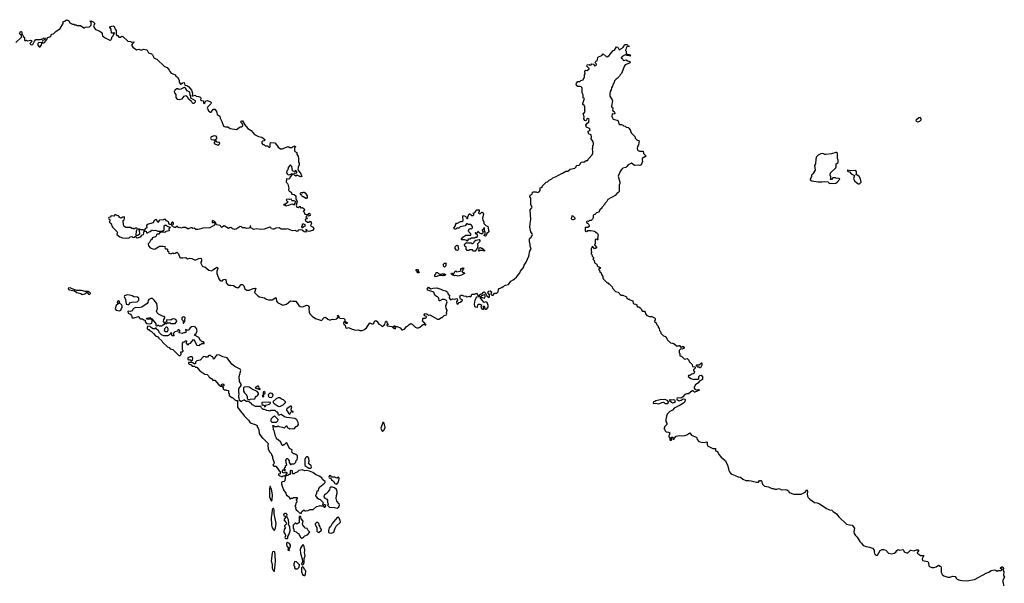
# Model space of a CAD drawing. Extents: x 2029826 to 2248070, y 228728 to 402406.
# Tile 344 of 368: x 2177832 to 2194458, y 299374 to 308887. Entities that reach past the tile are written whole.
import ezdxf

# ---------------------------------------------------------------- set-up
doc = ezdxf.new("R2010")
doc.units = 0

msp = doc.modelspace()

# ---------------------------------------------------------------- linework, layer by layer
at = {"layer": '0CON10XD'}
for points in [[(2177765, 308500), (2177860, 308595), (2177860, 308625), (2177848, 308638), (2177834, 308644), (2177830, 308655), (2177845, 308690), (2177858, 308688), (2177870, 308675), (2177870, 308645), (2177887, 308627), (2177892, 308602), (2177910, 308585), (2177912, 308542), (2177925, 308532), (2177945, 308540), (2177965, 308530), (2178015, 308540), (2178040, 308525), (2178000, 308485), (2178025, 308460), (2178053, 308467), (2178083, 308527), (2178105, 308550), (2178185, 308550), (2178195, 308560), (2178205, 308560), (2178245, 308582), (2178262, 308575), (2178258, 308555), (2178223, 308537), (2178210, 308515), (2178218, 308498), (2178245, 308498), (2178256, 308505), (2178288, 308552), (2178303, 308587), (2178355, 308602), (2178364, 308626), (2178375, 308642), (2178405, 308651), (2178440, 308690), (2178515, 308739), (2178566, 308825), (2178568, 308855), (2178595, 308863), (2178623, 308887), (2178653, 308873), (2178680, 308835), (2178723, 308813), (2178745, 308810), (2178755, 308800), (2178785, 308800), (2178795, 308790), (2178857, 308787), (2178915, 308750), (2178925, 308750), (2178935, 308760), (2179012, 308768), (2179038, 308792), (2179037, 308837), (2179022, 308855), (2179025, 308870), (2179035, 308870), (2179075, 308852), (2179098, 308825), (2179078, 308785), (2179092, 308742), (2179113, 308723), (2179171, 308701), (2179208, 308675), (2179222, 308655), (2179222, 308635), (2179232, 308615), (2179275, 308582), (2179353, 308543), (2179365, 308540), (2179378, 308552), (2179380, 308565), (2179390, 308575), (2179390, 308595), (2179408, 308612), (2179430, 308665), (2179425, 308670), (2179415, 308660), (2179382, 308662), (2179378, 308725), (2179352, 308755), (2179352, 308765), (2179406, 308786), (2179425, 308770), (2179442, 308725), (2179460, 308705), (2179460, 308635), (2179472, 308622), (2179488, 308618), (2179505, 308590), (2179535, 308592), (2179555, 308608), (2179575, 308602), (2179655, 308527), (2179705, 308520), (2179725, 308510), (2179758, 308515), (2179762, 308505), (2179728, 308472), (2179722, 308455), (2179740, 308425), (2179805, 308378), (2179845, 308388), (2179885, 308371), (2179925, 308387), (2179975, 308380), (2179984, 308374), (2180005, 308327), (2180055, 308312), (2180075, 308292), (2180105, 308238), (2180145, 308222), (2180277, 308097), (2180320, 308080), (2180356, 308036), (2180365, 308010), (2180392, 307982), (2180460, 307955), (2180465, 307940), (2180498, 307915), (2180522, 307865), (2180523, 307833), (2180545, 307800), (2180555, 307800), (2180578, 307822), (2180607, 307827), (2180622, 307782), (2180655, 307777), (2180685, 307752), (2180732, 307695), (2180750, 307645), (2180744, 307604), (2180755, 307601), (2180792, 307612), (2180814, 307594), (2180852, 307592), (2180885, 307578), (2180890, 307555), (2180883, 307533), (2180901, 307521), (2180938, 307518), (2180933, 307483), (2180943, 307473), (2180958, 307485), (2180975, 307520), (2181005, 307522), (2181053, 307503), (2181062, 307492), (2181060, 307465), (2181011, 307419), (2180998, 307395), (2181023, 307345), (2181055, 307327), (2181065, 307328), (2181083, 307347), (2181102, 307378), (2181128, 307378), (2181157, 307337), (2181168, 307285), (2181211, 307261), (2181218, 307225), (2181247, 307167), (2181275, 307090), (2181305, 307080), (2181345, 307080), (2181385, 307048), (2181495, 307032), (2181535, 307070), (2181545, 307070), (2181555, 307080), (2181585, 307080), (2181600, 307095), (2181600, 307105), (2181588, 307135), (2181568, 307155), (2181568, 307165), (2181570, 307175), (2181585, 307182), (2181595, 307180), (2181632, 307115), (2181685, 307048), (2181740, 307015), (2181795, 306948), (2181863, 306913), (2181922, 306902), (2181970, 306865), (2181970, 306855), (2181958, 306842), (2181933, 306837), (2181922, 306828), (2181920, 306805), (2181935, 306780), (2181955, 306780), (2181978, 306758), (2182015, 306760), (2182040, 306735), (2182055, 306738), (2182062, 306745), (2182061, 306799), (2182065, 306810), (2182075, 306812), (2182137, 306807), (2182175, 306770), (2182197, 306737), (2182238, 306708), (2182265, 306708), (2182365, 306748), (2182395, 306732), (2182435, 306730), (2182450, 306745), (2182485, 306760), (2182487, 306743), (2182470, 306725), (2182470, 306675), (2182490, 306655), (2182510, 306645), (2182513, 306613), (2182532, 306585), (2182542, 306545), (2182538, 306485), (2182550, 306465), (2182550, 306435), (2182533, 306397), (2182530, 306355), (2182540, 306345), (2182540, 306335), (2182576, 306296), (2182595, 306240), (2182575, 306234), (2182515, 306262), (2182495, 306248), (2182478, 306255), (2182460, 306275), (2182460, 306285), (2182478, 306302), (2182495, 306298), (2182510, 306305), (2182512, 306322), (2182495, 306340), (2182484, 306336), (2182475, 306320), (2182440, 306335), (2182425, 306408), (2182405, 306432), (2182398, 306432), (2182364, 306395), (2182357, 306355), (2182341, 306335), (2182338, 306305), (2182351, 306281), (2182365, 306270), (2182398, 306272), (2182435, 306290), (2182440, 306285), (2182394, 306226), (2182388, 306202), (2182375, 306197), (2182345, 306203), (2182337, 306195), (2182330, 306145), (2182353, 306125), (2182360, 306110), (2182374, 306045), (2182371, 306015), (2182381, 305991), (2182414, 305975), (2182426, 305945), (2182467, 305937), (2182496, 305916), (2182493, 305867), (2182518, 305818), (2182499, 305755), (2182514, 305724), (2182535, 305716), (2182555, 305736), (2182568, 305738), (2182572, 305712), (2182585, 305710), (2182605, 305719), (2182633, 305695), (2182643, 305675), (2182635, 305662), (2182620, 305655), (2182636, 305636), (2182646, 305606), (2182695, 305598), (2182705, 305600), (2182712, 305615), (2182725, 305622), (2182732, 305615), (2182737, 305583), (2182705, 305572), (2182675, 305578), (2182664, 305555), (2182672, 305542), (2182690, 305535), (2182680, 305525), (2182655, 305520), (2182654, 305505), (2182690, 305470), (2182715, 305470), (2182735, 305488), (2182750, 305480), (2182758, 305445), (2182741, 305415), (2182751, 305401), (2182786, 305385), (2182796, 305356), (2182775, 305329), (2182714, 305314), (2182693, 305315), (2182678, 305338), (2182664, 305346), (2182667, 305315), (2182655, 305302), (2182635, 305306), (2182602, 305332), (2182565, 305341), (2182535, 305336), (2182526, 305315), (2182515, 305311), (2182485, 305329), (2182436, 305326), (2182355, 305356), (2182331, 305349), (2182295, 305354), (2182245, 305350), (2182215, 305372), (2182155, 305369), (2182125, 305350), (2182105, 305350), (2182086, 305356), (2182071, 305381), (2182055, 305384), (2181958, 305352), (2181895, 305348), (2181835, 305358), (2181785, 305344), (2181732, 305375), (2181728, 305385), (2181732, 305402), (2181726, 305406), (2181718, 305375), (2181701, 305369), (2181665, 305362), (2181635, 305376), (2181617, 305373), (2181594, 305374), (2181575, 305393), (2181555, 305398), (2181485, 305353), (2181465, 305347), (2181425, 305356), (2181395, 305378), (2181375, 305376), (2181355, 305360), (2181285, 305406), (2181242, 305382), (2181234, 305384), (2181225, 305408), (2181215, 305416), (2181153, 305423), (2181135, 305478), (2181095, 305497), (2181082, 305488), (2181081, 305471), (2181091, 305461), (2181115, 305468), (2181122, 305462), (2181128, 305445), (2181122, 305418), (2181045, 305372), (2180922, 305368), (2180890, 305355), (2180845, 305347), (2180805, 305348), (2180775, 305367), (2180755, 305363), (2180742, 305372), (2180725, 305374), (2180692, 305365), (2180675, 305352), (2180635, 305378), (2180585, 305378), (2180565, 305368), (2180535, 305378), (2180525, 305373), (2180504, 305384), (2180495, 305398), (2180485, 305398), (2180465, 305382), (2180445, 305382), (2180404, 305404), (2180398, 305425), (2180425, 305432), (2180429, 305441), (2180427, 305455), (2180417, 305467), (2180405, 305468), (2180395, 305460), (2180389, 305431), (2180365, 305430), (2180355, 305438), (2180344, 305475), (2180312, 305492), (2180295, 305512), (2180275, 305518), (2180255, 305508)], [(2178175, 308430), (2178202, 308465), (2178207, 308487), (2178199, 308499), (2178156, 308504), (2178139, 308485), (2178136, 308456), (2178161, 308431), (2178175, 308430)], [(2186891, 306239), (2186930, 306265), (2187000, 306295), (2187055, 306328), (2187085, 306330), (2187128, 306362), (2187207, 306383), (2187230, 306405), (2187230, 306415), (2187240, 306425), (2187277, 306433), (2187288, 306442), (2187315, 306480), (2187335, 306488), (2187355, 306482), (2187395, 306510), (2187417, 306513), (2187428, 306522), (2187430, 306535), (2187500, 306605), (2187508, 306625), (2187512, 306665), (2187502, 306705), (2187510, 306725), (2187508, 306762), (2187520, 306775), (2187518, 306805), (2187508, 306835), (2187484, 306874), (2187488, 306905), (2187482, 306945), (2187445, 306956), (2187436, 306966), (2187433, 307007), (2187458, 307015), (2187462, 307035), (2187455, 307048), (2187405, 307072), (2187393, 307105), (2187415, 307140), (2187442, 307155), (2187442, 307185), (2187450, 307195), (2187443, 307213), (2187415, 307222), (2187396, 307184), (2187385, 307181), (2187375, 307188), (2187360, 307215), (2187362, 307245), (2187347, 307303), (2187371, 307319), (2187380, 307335), (2187372, 307355), (2187374, 307415), (2187364, 307444), (2187343, 307455), (2187340, 307475), (2187370, 307555), (2187348, 307568), (2187348, 307618), (2187335, 307642), (2187328, 307655), (2187332, 307725), (2187325, 307740), (2187313, 307753), (2187295, 307761), (2187255, 307760), (2187248, 307765), (2187228, 307795), (2187232, 307815), (2187255, 307842), (2187288, 307842), (2187305, 307860), (2187346, 307874), (2187369, 307921), (2187368, 307955), (2187378, 307975), (2187373, 308015), (2187379, 308031), (2187385, 308038), (2187415, 308032), (2187448, 308055), (2187450, 308065), (2187408, 308105), (2187412, 308125), (2187445, 308132), (2187465, 308120), (2187480, 308125), (2187495, 308140), (2187528, 308138), (2187535, 308110), (2187560, 308115), (2187570, 308125), (2187570, 308135), (2187552, 308152), (2187550, 308165), (2187562, 308188), (2187580, 308195), (2187580, 308205), (2187590, 308215), (2187595, 308250), (2187605, 308262), (2187659, 308281), (2187685, 308310), (2187732, 308265), (2187749, 308261), (2187764, 308266), (2187788, 308282), (2187854, 308366), (2187876, 308374), (2187911, 308429), (2187932, 308425), (2187955, 308380), (2188006, 308404), (2188015, 308420), (2188030, 308425), (2188030, 308435), (2188055, 308468), (2188085, 308468), (2188095, 308460), (2188102, 308442), (2188130, 308435), (2188095, 308432), (2188085, 308428), (2188070, 308405), (2188067, 308383), (2188060, 308375), (2188060, 308365), (2188070, 308355), (2188070, 308315), (2188098, 308298), (2188127, 308297), (2188148, 308275), (2188135, 308270), (2188112, 308282), (2188085, 308282), (2188055, 308292), (2188004, 308266), (2187990, 308245), (2187990, 308235), (2188010, 308225), (2188022, 308205), (2188035, 308198), (2188075, 308208), (2188093, 308193), (2188115, 308187), (2188140, 308175), (2188140, 308165), (2188130, 308155), (2188057, 308123), (2188043, 308107), (2187995, 307981), (2187972, 307958), (2187961, 307935), (2187922, 307895), (2187902, 307885), (2187878, 307855), (2187872, 307825), (2187845, 307790), (2187842, 307765), (2187822, 307735), (2187819, 307705), (2187801, 307675), (2187796, 307635), (2187799, 307595), (2187838, 307535), (2187844, 307515), (2187827, 307425), (2187831, 307411), (2187848, 307398), (2187840, 307355), (2187868, 307335), (2187882, 307305), (2187875, 307290), (2187835, 307300), (2187830, 307255), (2187855, 307207), (2187922, 307192), (2187935, 307180), (2187950, 307130), (2187959, 307119), (2187995, 307118), (2188015, 307108), (2188025, 307093), (2188055, 307088), (2188070, 307075), (2188105, 307067), (2188118, 307058), (2188140, 307030), (2188156, 306975), (2188218, 306915), (2188222, 306885), (2188255, 306858), (2188290, 306845), (2188283, 306775), (2188264, 306745), (2188256, 306715), (2188266, 306685), (2188295, 306668), (2188359, 306669), (2188366, 306626), (2188410, 306585), (2188395, 306570), (2188385, 306570), (2188340, 306545), (2188340, 306515), (2188350, 306495), (2188323, 306437), (2188305, 306428), (2188275, 306432), (2188215, 306428), (2188165, 306468), (2188105, 306437), (2188085, 306409), (2188065, 306394), (2188015, 306379), (2188000, 306365), (2187976, 306334), (2187938, 306245), (2187968, 306145), (2187967, 306123), (2187952, 306095), (2187952, 305985), (2187948, 305975), (2187914, 305956), (2187888, 305922), (2187765, 305850), (2187745, 305820), (2187710, 305785), (2187710, 305775), (2187660, 305715), (2187660, 305705), (2187625, 305680), (2187613, 305637), (2187572, 305628), (2187545, 305600), (2187515, 305588), (2187515, 305540), (2187505, 305520), (2187480, 305495), (2187455, 305498), (2187435, 305482), (2187413, 305487), (2187402, 305475), (2187400, 305465), (2187420, 305455), (2187438, 305435), (2187448, 305415), (2187448, 305395), (2187425, 305378), (2187382, 305378), (2187380, 305315), (2187405, 305310), (2187425, 305330), (2187475, 305330), (2187537, 305317), (2187555, 305308), (2187586, 305276), (2187598, 305255), (2187590, 305195), (2187600, 305185), (2187595, 305170), (2187585, 305170), (2187575, 305180), (2187550, 305175), (2187550, 305105), (2187540, 305095), (2187540, 305085), (2187577, 305043), (2187557, 305023), (2187535, 305020), (2187508, 305058), (2187492, 305048), (2187490, 305035), (2187480, 305025), (2187480, 304985), (2187490, 304965), (2187480, 304955), (2187480, 304935), (2187490, 304925), (2187500, 304895), (2187520, 304875), (2187520, 304855), (2187510, 304845), (2187530, 304825), (2187530, 304815), (2187540, 304805), (2187540, 304785), (2187578, 304758), (2187580, 304735), (2187592, 304722), (2187640, 304705), (2187625, 304690), (2187612, 304688), (2187610, 304665), (2187630, 304645), (2187630, 304625), (2187650, 304615), (2187658, 304588), (2187680, 304555), (2187680, 304525), (2187690, 304515), (2187690, 304505), (2187745, 304450), (2187755, 304450), (2187775, 304430), (2187785, 304430), (2187798, 304418), (2187838, 304378), (2187840, 304355), (2187895, 304300), (2187937, 304287), (2187985, 304240), (2188017, 304237), (2188067, 304217), (2188077, 304207), (2188085, 304180), (2188095, 304180), (2188105, 304170), (2188125, 304170), (2188135, 304160), (2188185, 304140), (2188192, 304102), (2188203, 304093), (2188238, 304088), (2188250, 304075), (2188250, 304055), (2188265, 304040), (2188285, 304040), (2188310, 304025), (2188327, 304007), (2188345, 303970), (2188380, 303965), (2188395, 303950), (2188400, 303925), (2188422, 303892), (2188468, 303878), (2188507, 303877), (2188550, 303855), (2188560, 303845), (2188560, 303815), (2188550, 303805), (2188550, 303795), (2188578, 303768), (2188585, 303740), (2188598, 303738), (2188600, 303725), (2188610, 303715), (2188610, 303695), (2188630, 303675), (2188633, 303643), (2188650, 303625), (2188660, 303595), (2188705, 303550), (2188735, 303540), (2188748, 303528), (2188750, 303515), (2188767, 303497), (2188775, 303470), (2188788, 303468), (2188822, 303432), (2188855, 303430), (2188865, 303420), (2188875, 303420), (2188925, 303380), (2188955, 303380), (2188965, 303390), (2188975, 303390), (2188982, 303372), (2188995, 303360), (2189005, 303360), (2189015, 303370), (2189045, 303370), (2189050, 303355), (2189040, 303335), (2189025, 303328), (2188995, 303330), (2188970, 303305), (2188970, 303265), (2188980, 303255), (2188980, 303215), (2189008, 303208), (2189055, 303160), (2189105, 303170), (2189132, 303138), (2189135, 303110), (2189150, 303105), (2189188, 303068), (2189192, 303032), (2189238, 303028), (2189240, 303005), (2189210, 302975), (2189210, 302965), (2189226, 302946), (2189220, 302920), (2189205, 302910), (2189180, 302905), (2189145, 302880), (2189125, 302880), (2189120, 302865), (2189165, 302830), (2189215, 302812), (2189225, 302820), (2189295, 302820), (2189300, 302825), (2189298, 302865), (2189315, 302883), (2189337, 302887), (2189362, 302872), (2189360, 302815), (2189345, 302800), (2189315, 302790), (2189285, 302750), (2189244, 302726), (2189220, 302685), (2189220, 302665), (2189232, 302652), (2189255, 302642), (2189295, 302648), (2189310, 302635), (2189272, 302615), (2189233, 302603), (2189225, 302602), (2189202, 302622), (2189185, 302620), (2189125, 302574), (2189095, 302573), (2189065, 302562), (2189025, 302517), (2189006, 302504), (2188985, 302499), (2188935, 302503), (2188927, 302485), (2188932, 302472), (2188965, 302456), (2189002, 302465), (2189034, 302486), (2189064, 302484), (2189070, 302475), (2189064, 302436), (2189042, 302415), (2188985, 302380), (2188885, 302330), (2188856, 302294), (2188810, 302275), (2188765, 302230), (2188752, 302195), (2188750, 302155), (2188742, 302145), (2188742, 302105), (2188758, 302075), (2188760, 302055), (2188728, 302022)], [(2180757, 307477), (2180775, 307480), (2180799, 307501), (2180800, 307515), (2180724, 307564), (2180724, 307595), (2180708, 307615), (2180702, 307662), (2180660, 307685), (2180630, 307730), (2180615, 307740), (2180595, 307739), (2180550, 307715), (2180525, 307710), (2180515, 307710), (2180505, 307720), (2180485, 307720), (2180450, 307695), (2180450, 307685), (2180440, 307675), (2180443, 307653), (2180467, 307627), (2180468, 307575), (2180493, 307543), (2180525, 307542), (2180577, 307553), (2180611, 307599), (2180635, 307607), (2180652, 307595), (2180678, 307558), (2180725, 307518), (2180744, 307484), (2180757, 307477)], [(2192995, 307164), (2193033, 307177), (2193052, 307195), (2193052, 307215), (2193042, 307232), (2193035, 307236), (2193015, 307229), (2192968, 307192), (2192964, 307185), (2192971, 307175), (2192995, 307164)], [(2181105, 306858), (2181125, 306862), (2181159, 306881), (2181158, 306905), (2181149, 306919), (2181115, 306926), (2181065, 306910), (2181056, 306885), (2181065, 306866), (2181105, 306858)], [(2181175, 306771), (2181195, 306774), (2181210, 306795), (2181203, 306813), (2181168, 306818), (2181155, 306838), (2181135, 306840), (2181117, 306815), (2181117, 306797), (2181175, 306771)], [(2191505, 306122), (2191545, 306128), (2191575, 306123), (2191615, 306130), (2191638, 306142), (2191678, 306195), (2191668, 306208), (2191615, 306210), (2191605, 306218), (2191563, 306217), (2191538, 306192), (2191525, 306190), (2191520, 306195), (2191530, 306205), (2191530, 306235), (2191518, 306265), (2191520, 306305), (2191610, 306385), (2191618, 306405), (2191620, 306455), (2191645, 306472), (2191652, 306485), (2191652, 306515), (2191642, 306545), (2191640, 306635), (2191627, 306647), (2191615, 306648), (2191539, 306621), (2191445, 306610), (2191425, 306613), (2191395, 306630), (2191357, 306623), (2191312, 306598), (2191285, 306570), (2191273, 306533), (2191268, 306455), (2191252, 306425), (2191262, 306345), (2191224, 306286), (2191200, 306265), (2191202, 306235), (2191180, 306195), (2191180, 306185), (2191205, 306170), (2191312, 306152), (2191375, 306150), (2191425, 306157), (2191478, 306148), (2191505, 306122)], [(2192015, 306118), (2192038, 306145), (2192029, 306199), (2192005, 306238), (2191965, 306270), (2191952, 306272), (2191962, 306288), (2191960, 306325), (2191935, 306340), (2191865, 306338), (2191815, 306350), (2191810, 306345), (2191812, 306332), (2191823, 306323), (2191845, 306320), (2191870, 306285), (2191928, 306258), (2191912, 306205), (2191927, 306167), (2191965, 306132), (2191995, 306118), (2192015, 306118)], [(2180255, 305508), (2180195, 305502), (2180184, 305495), (2180165, 305462), (2180148, 305505), (2180135, 305512), (2180125, 305511), (2180104, 305495), (2180085, 305458), (2179982, 305428), (2179972, 305415), (2179978, 305372), (2179962, 305368), (2179925, 305330), (2179915, 305340), (2179875, 305340), (2179842, 305358), (2179840, 305345), (2179850, 305335), (2179852, 305268), (2179827, 305243), (2179805, 305240), (2179800, 305245), (2179802, 305325), (2179820, 305355), (2179808, 305368), (2179783, 305367), (2179765, 305350), (2179755, 305360), (2179725, 305362), (2179705, 305380), (2179625, 305380), (2179592, 305402), (2179578, 305475), (2179580, 305495), (2179595, 305510), (2179603, 305535), (2179599, 305559), (2179575, 305556), (2179545, 305538), (2179525, 305547), (2179498, 305578), (2179475, 305580), (2179456, 305596), (2179439, 305591), (2179419, 305571), (2179375, 305578), (2179360, 305555), (2179335, 305548), (2179330, 305535), (2179334, 305524), (2179352, 305512), (2179348, 305465), (2179373, 305453), (2179397, 305387), (2179478, 305305), (2179482, 305295), (2179471, 305275), (2179471, 305261), (2179525, 305223), (2179570, 305205), (2179615, 305200), (2179650, 305205), (2179675, 305202), (2179695, 305220), (2179725, 305230), (2179744, 305214), (2179755, 305212), (2179770, 305215), (2179775, 305230), (2179795, 305230), (2179800, 305215), (2179815, 305208), (2179875, 305222), (2179895, 305250), (2179920, 305260), (2179935, 305320), (2179965, 305320), (2179972, 305292), (2179995, 305290), (2180005, 305300), (2180035, 305310), (2180050, 305325), (2180055, 305340), (2180085, 305328), (2180125, 305333), (2180165, 305318), (2180225, 305318), (2180247, 305323), (2180272, 305338), (2180270, 305405), (2180283, 305417), (2180305, 305418), (2180323, 305403), (2180370, 305385), (2180350, 305355), (2180356, 305324), (2180298, 305312), (2180282, 305298), (2180265, 305303), (2180215, 305300), (2180194, 305286), (2180180, 305265), (2180152, 305268), (2180143, 305257), (2180138, 305232), (2180125, 305220), (2180070, 305205), (2180070, 305185), (2180040, 305160), (2180022, 305125), (2180002, 305105), (2180005, 305070), (2180035, 305038), (2180095, 305012), (2180121, 305019), (2180174, 305056), (2180195, 305062), (2180254, 305064), (2180285, 305058), (2180290, 305055), (2180283, 305037), (2180288, 305025), (2180295, 305018), (2180315, 305020), (2180325, 305012), (2180330, 304985), (2180348, 304968), (2180342, 304955), (2180352, 304945), (2180384, 304936), (2180415, 304950), (2180435, 304943), (2180455, 304948), (2180485, 304962), (2180513, 304935), (2180538, 304875), (2180555, 304870), (2180585, 304866), (2180635, 304871), (2180665, 304851), (2180705, 304861), (2180737, 304857), (2180783, 304833), (2180805, 304834), (2180855, 304859), (2180885, 304860), (2180894, 304854), (2180899, 304835), (2180899, 304811), (2180888, 304795), (2180892, 304775), (2180915, 304735), (2180925, 304724), (2180957, 304717), (2181025, 304658), (2181075, 304646), (2181093, 304667), (2181153, 304707), (2181165, 304708), (2181172, 304702), (2181180, 304685), (2181160, 304645), (2181159, 304605), (2181195, 304512), (2181207, 304495), (2181235, 304479), (2181255, 304480), (2181275, 304502), (2181305, 304510), (2181319, 304475), (2181317, 304445), (2181345, 304411), (2181365, 304404), (2181395, 304408), (2181441, 304401), (2181482, 304375), (2181515, 304364), (2181545, 304383), (2181573, 304415), (2181595, 304416), (2181618, 304395), (2181632, 304345), (2181665, 304323), (2181705, 304321), (2181775, 304349), (2181817, 304357), (2181798, 304285), (2181822, 304252), (2181855, 304224), (2181881, 304211), (2181965, 304194), (2181995, 304171), (2182035, 304157), (2182095, 304161), (2182155, 304196), (2182162, 304185), (2182168, 304138), (2182186, 304115), (2182275, 304069), (2182336, 304084), (2182405, 304141), (2182445, 304134), (2182495, 304136), (2182545, 304062), (2182565, 304046), (2182615, 304038), (2182675, 304068), (2182695, 304064), (2182718, 304035), (2182720, 304025), (2182712, 304005), (2182721, 303951), (2182733, 303925), (2182769, 303885), (2182825, 303841), (2182925, 303811), (2182975, 303860), (2182995, 303867), (2183035, 303831), (2183055, 303822), (2183078, 303822), (2183112, 303832), (2183135, 303824), (2183185, 303840), (2183210, 303865), (2183210, 303875), (2183200, 303885), (2183205, 303900), (2183218, 303885), (2183220, 303855), (2183245, 303848), (2183306, 303846), (2183319, 303829), (2183322, 303792), (2183355, 303780), (2183360, 303765), (2183355, 303760), (2183342, 303762), (2183325, 303780), (2183305, 303780), (2183300, 303765), (2183305, 303742), (2183330, 303730), (2183334, 303695), (2183341, 303685), (2183355, 303682), (2183385, 303693), (2183445, 303663), (2183507, 303647), (2183555, 303650), (2183575, 303643), (2183615, 303643), (2183645, 303651), (2183687, 303685), (2183745, 303770), (2183775, 303752), (2183795, 303752), (2183812, 303765), (2183825, 303800), (2183845, 303812), (2183868, 303795), (2183897, 303747), (2183925, 303738), (2183955, 303710), (2184000, 303745), (2184008, 303785), (2184015, 303798), (2184025, 303798), (2184038, 303765), (2184060, 303745), (2184035, 303740), (2184030, 303735), (2184035, 303720), (2184115, 303710), (2184143, 303683), (2184175, 303670), (2184180, 303675), (2184178, 303688), (2184165, 303700), (2184142, 303702), (2184142, 303708), (2184152, 303718), (2184165, 303718), (2184175, 303710), (2184207, 303707), (2184255, 303688), (2184285, 303650), (2184295, 303650), (2184335, 303672), (2184364, 303706), (2184378, 303712), (2184408, 303742), (2184435, 303758), (2184459, 303749), (2184485, 303720), (2184500, 303715), (2184502, 303702), (2184512, 303698), (2184535, 303688), (2184565, 303688), (2184590, 303695), (2184625, 303730), (2184635, 303730), (2184645, 303740), (2184675, 303740), (2184688, 303732), (2184690, 303745), (2184655, 303780), (2184642, 303782), (2184640, 303795), (2184630, 303805), (2184640, 303815), (2184640, 303845), (2184645, 303850), (2184685, 303850), (2184700, 303865), (2184698, 303878), (2184675, 303890), (2184663, 303905), (2184665, 303920), (2184673, 303927), (2184705, 303922), (2184735, 303900), (2184755, 303908), (2184885, 303832), (2184907, 303833), (2184955, 303860), (2184965, 303860), (2185000, 303895), (2185040, 303905), (2185046, 303914), (2185037, 303935), (2185047, 303985), (2185032, 304015), (2185030, 304055), (2185050, 304125), (2185038, 304145), (2185005, 304162), (2184965, 304162), (2184925, 304140), (2184915, 304140), (2184910, 304185), (2184885, 304212), (2184870, 304215), (2184842, 304235), (2184825, 304288), (2184721, 304321), (2184714, 304336), (2184735, 304372), (2184773, 304347), (2184815, 304358), (2184875, 304359), (2184945, 304339), (2184975, 304322), (2185025, 304313), (2185057, 304287), (2185068, 304255), (2185087, 304237), (2185084, 304194), (2185105, 304157), (2185145, 304173), (2185175, 304170), (2185197, 304173), (2185205, 304180), (2185220, 304175), (2185222, 304155), (2185209, 304125), (2185215, 304092), (2185225, 304087), (2185235, 304090), (2185252, 304115), (2185282, 304118), (2185294, 304136), (2185308, 304145), (2185310, 304155), (2185300, 304165), (2185275, 304170), (2185272, 304192), (2185262, 304205), (2185273, 304237), (2185305, 304240), (2185328, 304228), (2185372, 304222), (2185385, 304212), (2185425, 304218), (2185445, 304210), (2185463, 304225), (2185462, 304245), (2185470, 304255), (2185513, 304257), (2185545, 304270), (2185561, 304241), (2185578, 304232), (2185625, 304260), (2185638, 304262), (2185661, 304289), (2185675, 304292), (2185692, 304285), (2185722, 304225), (2185755, 304200), (2185762, 304208), (2185764, 304245), (2185737, 304285), (2185755, 304307), (2185775, 304311), (2185795, 304302), (2185799, 304295), (2185789, 304255), (2185805, 304236), (2185825, 304240), (2185850, 304270), (2185889, 304271), (2185911, 304295), (2185919, 304335), (2185929, 304351), (2185971, 304365), (2185995, 304386), (2186035, 304408), (2186085, 304418), (2186125, 304471), (2186165, 304494), (2186220, 304540), (2186275, 304614), (2186286, 304645), (2186339, 304705), (2186348, 304742), (2186360, 304760), (2186385, 304797), (2186426, 304895), (2186444, 304986), (2186467, 305015), (2186450, 305065), (2186453, 305095), (2186439, 305145), (2186438, 305185), (2186445, 305200), (2186466, 305214), (2186489, 305255), (2186486, 305275), (2186464, 305305), (2186448, 305385), (2186449, 305445), (2186462, 305515), (2186450, 305675), (2186481, 305709), (2186485, 305725), (2186464, 305765), (2186462, 305872), (2186448, 305905), (2186452, 305925), (2186483, 305945), (2186493, 305975), (2186505, 305981), (2186555, 305982), (2186573, 305973), (2186605, 305981), (2186619, 306005), (2186622, 306048), (2186638, 306052), (2186658, 306072), (2186660, 306085), (2186720, 306145), (2186745, 306150), (2186774, 306176), (2186819, 306201), (2186835, 306218), (2186891, 306239)], [(2182675, 305870), (2182665, 305870), (2182625, 305898), (2182605, 305900), (2182595, 305920), (2182574, 305934), (2182575, 305960), (2182585, 305970), (2182595, 305970), (2182605, 305960), (2182625, 305978), (2182635, 305978), (2182652, 305965), (2182687, 305915), (2182688, 305885), (2182675, 305870)], [(2182327, 305747), (2182375, 305754), (2182425, 305779), (2182445, 305776), (2182465, 305762), (2182492, 305805), (2182490, 305820), (2182465, 305832), (2182435, 305830), (2182425, 305838), (2182415, 305860), (2182385, 305850), (2182368, 305858), (2182338, 305852), (2182332, 305845), (2182334, 305834), (2182358, 305815), (2182359, 305805), (2182315, 305768), (2182295, 305772), (2182288, 305765), (2182295, 305758), (2182315, 305760), (2182327, 305747)], [(2185395, 305150), (2185385, 305150), (2185367, 305167), (2185345, 305172), (2185292, 305172), (2185290, 305185), (2185315, 305218), (2185365, 305250), (2185448, 305252), (2185448, 305275), (2185418, 305305), (2185412, 305325), (2185422, 305358), (2185445, 305360), (2185455, 305350), (2185480, 305375), (2185478, 305398), (2185448, 305428), (2185405, 305430), (2185395, 305440), (2185375, 305440), (2185354, 305406), (2185268, 305392), (2185245, 305370), (2185215, 305370), (2185195, 305350), (2185172, 305352), (2185162, 305375), (2185190, 305405), (2185193, 305427), (2185205, 305450), (2185225, 305450), (2185275, 305480), (2185297, 305483), (2185320, 305495), (2185313, 305565), (2185325, 305580), (2185355, 305570), (2185378, 305548), (2185382, 305532), (2185395, 305530), (2185400, 305535), (2185400, 305565), (2185410, 305575), (2185410, 305595), (2185425, 305610), (2185435, 305610), (2185465, 305580), (2185485, 305580), (2185500, 305595), (2185500, 305605), (2185490, 305615), (2185492, 305628), (2185518, 305632), (2185553, 305677), (2185585, 305680), (2185590, 305675), (2185590, 305645), (2185580, 305635), (2185580, 305625), (2185595, 305610), (2185610, 305615), (2185635, 305638), (2185660, 305625), (2185663, 305597), (2185648, 305545), (2185650, 305495), (2185670, 305475), (2185670, 305445), (2185702, 305412), (2185715, 305410), (2185738, 305395), (2185752, 305308), (2185722, 305278), (2185708, 305242), (2185695, 305232), (2185675, 305240), (2185672, 305248), (2185690, 305265), (2185690, 305305), (2185680, 305325), (2185680, 305375), (2185675, 305380), (2185668, 305362), (2185640, 305335), (2185640, 305325), (2185650, 305315), (2185650, 305285), (2185638, 305272), (2185625, 305270), (2185615, 305280), (2185605, 305280), (2185575, 305310), (2185562, 305308), (2185560, 305295), (2185545, 305280), (2185535, 305290), (2185525, 305290), (2185522, 305282), (2185535, 305270), (2185548, 305268), (2185557, 305257), (2185560, 305235), (2185550, 305225), (2185548, 305212), (2185525, 305210), (2185515, 305200), (2185463, 305197), (2185435, 305180), (2185405, 305180), (2185395, 305150)], [(2182605, 305377), (2182631, 305399), (2182660, 305405), (2182652, 305425), (2182630, 305435), (2182608, 305435), (2182591, 305385), (2182595, 305378), (2182605, 305377)], [(2187165, 305512), (2187185, 305514), (2187210, 305525), (2187212, 305535), (2187175, 305570), (2187156, 305574), (2187144, 305525), (2187165, 305512)], [(2185525, 304980), (2185495, 304980), (2185475, 305000), (2185435, 305000), (2185415, 304990), (2185385, 304990), (2185370, 305015), (2185370, 305045), (2185350, 305065), (2185342, 305095), (2185348, 305105), (2185375, 305128), (2185395, 305120), (2185455, 305120), (2185465, 305110), (2185485, 305110), (2185508, 305132), (2185512, 305148), (2185532, 305168), (2185588, 305178), (2185602, 305162), (2185602, 305145), (2185560, 305105), (2185560, 305085), (2185570, 305075), (2185570, 305065), (2185560, 305055), (2185560, 305035), (2185550, 305025), (2185550, 305015), (2185532, 304998), (2185525, 304980)], [(2185225, 304992), (2185210, 304995), (2185183, 305025), (2185185, 305052), (2185215, 305080), (2185230, 305075), (2185240, 305015), (2185238, 305002), (2185225, 304992)], [(2185675, 304980), (2185665, 304990), (2185605, 304990), (2185585, 304982), (2185592, 305038), (2185615, 305040), (2185625, 305030), (2185638, 305028), (2185662, 305002), (2185678, 304998), (2185680, 304985), (2185675, 304980)], [(2185005, 304710), (2184992, 304722), (2184990, 304745), (2184980, 304755), (2185005, 304780), (2185035, 304780), (2185040, 304775), (2185030, 304765), (2185027, 304733), (2185005, 304710)], [(2184565, 304614), (2184550, 304615), (2184540, 304625), (2184550, 304635), (2184525, 304650), (2184525, 304670), (2184552, 304672), (2184560, 304665), (2184560, 304635), (2184580, 304625), (2184565, 304614)], [(2184855, 304548), (2184840, 304565), (2184842, 304578), (2184860, 304595), (2184865, 304620), (2184885, 304620), (2184902, 304602), (2184915, 304600), (2184925, 304590), (2184955, 304590), (2184965, 304600), (2185005, 304600), (2185020, 304585), (2185015, 304570), (2184985, 304570), (2184975, 304562), (2184915, 304570), (2184875, 304552), (2184855, 304548)], [(2185235, 304558), (2185195, 304567), (2185174, 304564), (2185132, 304582), (2185120, 304595), (2185122, 304608), (2185135, 304610), (2185145, 304600), (2185165, 304600), (2185180, 304635), (2185195, 304650), (2185215, 304630), (2185265, 304640), (2185280, 304655), (2185282, 304688), (2185305, 304690), (2185315, 304700), (2185328, 304698), (2185330, 304685), (2185312, 304668), (2185310, 304645), (2185300, 304635), (2185315, 304620), (2185338, 304618), (2185340, 304605), (2185294, 304576), (2185255, 304563), (2185235, 304558)], [(2178888, 304248), (2178929, 304261), (2178957, 304283), (2178971, 304281), (2178995, 304256), (2179015, 304255), (2179028, 304265), (2179024, 304275), (2178985, 304299), (2178935, 304298), (2178875, 304314), (2178795, 304319), (2178765, 304330), (2178755, 304328), (2178685, 304364), (2178648, 304355), (2178658, 304335), (2178675, 304325), (2178755, 304308), (2178795, 304283), (2178865, 304264), (2178888, 304248)], [(2179515, 303973), (2179538, 303985), (2179548, 304015), (2179562, 304028), (2179562, 304055), (2179549, 304079), (2179512, 304102), (2179510, 304115), (2179520, 304125), (2179495, 304143), (2179481, 304135), (2179480, 304115), (2179485, 304100), (2179500, 304095), (2179462, 304065), (2179443, 304005), (2179462, 303982), (2179515, 303973)], [(2179655, 304078), (2179675, 304080), (2179705, 304112), (2179725, 304120), (2179817, 304123), (2179844, 304155), (2179845, 304188), (2179822, 304202), (2179758, 304208), (2179730, 304225), (2179685, 304238), (2179645, 304242), (2179604, 304225), (2179594, 304214), (2179616, 304165), (2179630, 304085), (2179655, 304078)], [(2180225, 303720), (2180280, 303755), (2180280, 303765), (2180262, 303795), (2180263, 303827), (2180280, 303855), (2180280, 303865), (2180265, 303880), (2180245, 303882), (2180176, 303916), (2180152, 303942), (2180143, 303965), (2180156, 304015), (2180148, 304095), (2180105, 304152), (2180075, 304179), (2180045, 304181), (2180013, 304165), (2180000, 304150), (2179996, 304115), (2179983, 304095), (2179896, 304034), (2179845, 304022), (2179785, 304032), (2179748, 304005), (2179728, 303972), (2179695, 303963), (2179665, 303968), (2179658, 303962), (2179662, 303935), (2179700, 303915), (2179720, 303895), (2179733, 303853), (2179767, 303853), (2179835, 303880), (2179848, 303868), (2179850, 303855), (2179875, 303840), (2179905, 303840), (2179925, 303820), (2179948, 303818), (2179953, 303785), (2179975, 303760), (2180035, 303752), (2180064, 303766), (2180071, 303795), (2180068, 303818), (2180052, 303832), (2179970, 303835), (2179985, 303848), (2180035, 303860), (2180052, 303842), (2180065, 303838), (2180102, 303795), (2180128, 303755), (2180133, 303733), (2180145, 303720), (2180155, 303720), (2180165, 303730), (2180175, 303730), (2180185, 303720), (2180225, 303720)], [(2185655, 303997), (2185667, 304005), (2185668, 304025), (2185660, 304045), (2185665, 304052), (2185675, 304052), (2185682, 304045), (2185687, 304015), (2185702, 304002), (2185715, 304002), (2185740, 304035), (2185740, 304065), (2185725, 304115), (2185705, 304123), (2185675, 304114), (2185667, 304117), (2185612, 304185), (2185610, 304205), (2185595, 304220), (2185588, 304212), (2185545, 304204), (2185517, 304153), (2185506, 304085), (2185512, 304052), (2185529, 304039), (2185557, 304033), (2185563, 304037), (2185575, 304083), (2185600, 304085), (2185628, 304075), (2185618, 304035), (2185635, 304004), (2185655, 303997)], [(2185675, 304188), (2185685, 304192), (2185693, 304215), (2185692, 304232), (2185675, 304242), (2185655, 304240), (2185645, 304230), (2185632, 304228), (2185620, 304215), (2185625, 304200), (2185645, 304200), (2185675, 304188)], [(2180455, 303760), (2180480, 303785), (2180483, 303805), (2180468, 303828), (2180435, 303838), (2180405, 303830), (2180385, 303818), (2180315, 303820), (2180310, 303815), (2180308, 303782), (2180290, 303775), (2180295, 303760), (2180315, 303760), (2180325, 303770), (2180375, 303770), (2180385, 303760), (2180455, 303760)], [(2180595, 303760), (2180602, 303778), (2180628, 303805), (2180620, 303815), (2180627, 303855), (2180605, 303872), (2180583, 303867), (2180572, 303855), (2180572, 303825), (2180590, 303805), (2180590, 303765), (2180595, 303760)], [(2180535, 303213), (2180560, 303235), (2180560, 303255), (2180552, 303262), (2180555, 303280), (2180578, 303282), (2180590, 303295), (2180590, 303305), (2180580, 303315), (2180580, 303425), (2180595, 303450), (2180615, 303450), (2180633, 303467), (2180648, 303468), (2180640, 303425), (2180662, 303402), (2180675, 303400), (2180688, 303415), (2180713, 303427), (2180765, 303490), (2180778, 303485), (2180793, 303443), (2180823, 303393), (2180865, 303390), (2180885, 303410), (2180895, 303410), (2180905, 303420), (2180947, 303423), (2180948, 303435), (2180935, 303450), (2180915, 303450), (2180882, 303475), (2180855, 303522), (2180783, 303563), (2180790, 303575), (2180812, 303588), (2180826, 303634), (2180819, 303675), (2180803, 303695), (2180765, 303708), (2180735, 303701), (2180712, 303688), (2180675, 303642), (2180632, 303658), (2180630, 303645), (2180637, 303637), (2180640, 303615), (2180627, 303603), (2180615, 303610), (2180575, 303592), (2180522, 303602), (2180532, 303628), (2180540, 303635), (2180525, 303650), (2180505, 303650), (2180488, 303632), (2180452, 303618), (2180430, 303595), (2180430, 303565), (2180440, 303555), (2180435, 303550), (2180412, 303552), (2180400, 303565), (2180398, 303588), (2180385, 303600), (2180370, 303585), (2180368, 303572), (2180355, 303570), (2180342, 303558), (2180325, 303552), (2180265, 303552), (2180225, 303570), (2180195, 303600), (2180175, 303640), (2180140, 303665), (2180138, 303688), (2180115, 303670), (2180085, 303672), (2180060, 303685), (2180037, 303707), (2179998, 303712), (2179983, 303697), (2179985, 303670), (2179995, 303660), (2180015, 303660), (2180025, 303640), (2180056, 303626), (2180089, 303589), (2180125, 303550), (2180163, 303533), (2180180, 303510), (2180232, 303465), (2180244, 303444), (2180325, 303368), (2180353, 303353), (2180375, 303332), (2180415, 303318), (2180515, 303222), (2180535, 303213)], [(2180325, 303623), (2180341, 303645), (2180340, 303670), (2180329, 303689), (2180315, 303700), (2180305, 303700), (2180279, 303671), (2180271, 303641), (2180294, 303624), (2180325, 303623)], [(2180735, 303130), (2180745, 303132), (2180752, 303138), (2180754, 303174), (2180744, 303194), (2180711, 303199), (2180672, 303178), (2180668, 303165), (2180675, 303148), (2180705, 303153), (2180735, 303130)], [(2182265, 301172), (2182283, 301187), (2182302, 301188), (2182323, 301207), (2182335, 301208), (2182348, 301225), (2182347, 301237), (2182337, 301247), (2182315, 301250), (2182305, 301232), (2182270, 301245), (2182270, 301275), (2182282, 301288), (2182295, 301290), (2182305, 301280), (2182320, 301285), (2182300, 301305), (2182320, 301335), (2182320, 301355), (2182340, 301375), (2182330, 301405), (2182330, 301435), (2182320, 301445), (2182330, 301455), (2182332, 301468), (2182345, 301480), (2182355, 301480), (2182370, 301465), (2182370, 301455), (2182380, 301445), (2182380, 301415), (2182405, 301380), (2182415, 301380), (2182425, 301390), (2182465, 301390), (2182495, 301420), (2182500, 301445), (2182517, 301463), (2182522, 301485), (2182520, 301525), (2182497, 301547), (2182472, 301562), (2182455, 301560), (2182435, 301580), (2182428, 301605), (2182430, 301625), (2182385, 301650), (2182350, 301735), (2182335, 301750), (2182295, 301710), (2182285, 301710), (2182275, 301700), (2182262, 301702), (2182240, 301755), (2182198, 301798), (2182185, 301800), (2182170, 301815), (2182170, 301825), (2182150, 301855), (2182130, 301955), (2182120, 301965), (2182120, 301995), (2182110, 302005), (2182110, 302025), (2182100, 302035), (2182115, 302040), (2182135, 302020), (2182185, 302020), (2182195, 302030), (2182205, 302020), (2182272, 302012), (2182295, 302000), (2182305, 302000), (2182335, 302030), (2182345, 302030), (2182350, 302005), (2182375, 301990), (2182395, 301982), (2182445, 301988), (2182465, 301980), (2182501, 302019), (2182528, 302035), (2182537, 302055), (2182535, 302090), (2182513, 302133), (2182476, 302156), (2182345, 302170), (2182304, 302184), (2182245, 302222), (2182222, 302218), (2182215, 302210), (2182202, 302212), (2182198, 302248), (2182185, 302260), (2182172, 302262), (2182145, 302290), (2182075, 302290), (2182055, 302282), (2182037, 302287), (2182005, 302292), (2181965, 302310), (2181945, 302310), (2181914, 302334), (2181905, 302360), (2181815, 302360), (2181765, 302388), (2181735, 302420), (2181725, 302420), (2181708, 302438), (2181695, 302440), (2181685, 302450), (2181675, 302440), (2181655, 302440), (2181630, 302465), (2181615, 302468), (2181590, 302455), (2181578, 302442), (2181565, 302440), (2181542, 302462), (2181540, 302505), (2181533, 302513), (2181530, 302535), (2181538, 302575), (2181530, 302605), (2181530, 302655), (2181570, 302715), (2181570, 302735), (2181541, 302781), (2181538, 302865), (2181567, 302965), (2181555, 302987), (2181465, 303031), (2181415, 303073), (2181335, 303177), (2181259, 303199), (2181205, 303226), (2181175, 303230), (2181155, 303222), (2181138, 303205), (2181118, 303162), (2181105, 303160), (2181100, 303185), (2181088, 303198), (2181072, 303202), (2181055, 303220), (2181025, 303220), (2181012, 303208), (2181005, 303190), (2180975, 303190), (2180967, 303197), (2180935, 303200), (2180877, 303143), (2180823, 303127), (2180812, 303118), (2180800, 303105), (2180800, 303085), (2180792, 303078), (2180775, 303080), (2180756, 303096), (2180735, 303102), (2180680, 303100), (2180682, 303085), (2180692, 303075), (2180729, 303059), (2180745, 303041), (2180785, 303040), (2180803, 303023), (2180825, 303020), (2180875, 302962), (2180960, 302905), (2180995, 302900), (2181020, 302875), (2181030, 302855), (2181076, 302826), (2181095, 302800), (2181125, 302800), (2181195, 302722), (2181225, 302700), (2181250, 302700), (2181240, 302715), (2181242, 302728), (2181252, 302738), (2181265, 302740), (2181280, 302725), (2181280, 302705), (2181275, 302700), (2181250, 302700), (2181250, 302695), (2181270, 302675), (2181270, 302655), (2181285, 302640), (2181315, 302640), (2181323, 302633), (2181358, 302628), (2181360, 302585), (2181367, 302577), (2181370, 302545), (2181415, 302510), (2181425, 302510), (2181465, 302470), (2181485, 302460), (2181505, 302460), (2181518, 302448), (2181510, 302435), (2181510, 302345), (2181538, 302305), (2181581, 302251), (2181595, 302242), (2181620, 302200), (2181695, 302128), (2181725, 302082), (2181810, 302055), (2181840, 302035), (2181842, 302015), (2181860, 301995), (2181872, 301965), (2181878, 301905), (2181892, 301872), (2181932, 301822), (2181945, 301820), (2182030, 301735), (2182020, 301705), (2182027, 301645), (2182048, 301595), (2182076, 301566), (2182083, 301543), (2182102, 301515), (2182098, 301485), (2182126, 301415), (2182121, 301389), (2182108, 301375), (2182125, 301350), (2182155, 301352), (2182165, 301348), (2182215, 301270), (2182229, 301259), (2182232, 301228), (2182225, 301220), (2182202, 301218), (2182202, 301205), (2182215, 301192), (2182265, 301172)], [(2189325, 303010), (2189315, 303010), (2189305, 303020), (2189282, 303022), (2189262, 303042), (2189260, 303055), (2189265, 303060), (2189307, 303063), (2189345, 303098), (2189350, 303095), (2189348, 303055), (2189325, 303010)], [(2181715, 302470), (2181725, 302480), (2181800, 302485), (2181812, 302518), (2181825, 302530), (2181835, 302530), (2181855, 302550), (2181862, 302565), (2181862, 302585), (2181844, 302614), (2181755, 302651), (2181705, 302687), (2181685, 302693), (2181623, 302687), (2181612, 302675), (2181608, 302618), (2181625, 302590), (2181660, 302555), (2181660, 302545), (2181672, 302532), (2181672, 302492), (2181685, 302480), (2181715, 302470)], [(2181885, 302644), (2181890, 302645), (2181890, 302655), (2181873, 302663), (2181872, 302695), (2181865, 302702), (2181855, 302702), (2181810, 302675), (2181820, 302665), (2181885, 302644)], [(2181945, 302514), (2181953, 302525), (2181948, 302562), (2181975, 302584), (2181978, 302595), (2181955, 302613), (2181941, 302599), (2181942, 302558), (2181931, 302545), (2181931, 302525), (2181945, 302514)], [(2181965, 302350), (2181980, 302365), (2181985, 302380), (2182050, 302395), (2182068, 302412), (2182068, 302428), (2182025, 302432), (2181920, 302425), (2181922, 302392), (2181935, 302380), (2181948, 302388), (2181960, 302375), (2181965, 302350)], [(2182085, 302512), (2182106, 302535), (2182109, 302555), (2182095, 302576), (2182065, 302586), (2182055, 302584), (2182030, 302555), (2182031, 302525), (2182046, 302516), (2182085, 302512)], [(2182215, 302358), (2182235, 302363), (2182278, 302385), (2182320, 302425), (2182320, 302435), (2182285, 302469), (2182255, 302481), (2182225, 302504), (2182195, 302504), (2182161, 302489), (2182110, 302445), (2182110, 302425), (2182127, 302407), (2182195, 302362), (2182215, 302358)], [(2188625, 302402), (2188675, 302425), (2188705, 302431), (2188735, 302407), (2188765, 302410), (2188786, 302425), (2188786, 302436), (2188769, 302459), (2188725, 302479), (2188645, 302473), (2188575, 302456), (2188555, 302440), (2188532, 302438), (2188527, 302415), (2188535, 302407), (2188565, 302412), (2188625, 302402)], [(2188857, 302423), (2188875, 302424), (2188906, 302444), (2188894, 302465), (2188875, 302472), (2188834, 302464), (2188815, 302472), (2188805, 302470), (2188805, 302460), (2188840, 302430), (2188857, 302423)], [(2182395, 302230), (2182415, 302272), (2182450, 302265), (2182450, 302275), (2182423, 302283), (2182418, 302315), (2182426, 302355), (2182415, 302366), (2182405, 302366), (2182345, 302320), (2182337, 302305), (2182337, 302295), (2182356, 302276), (2182373, 302243), (2182395, 302230)], [(2182165, 302090), (2182095, 302090), (2182082, 302102), (2182080, 302115), (2182070, 302125), (2182080, 302135), (2182082, 302158), (2182115, 302190), (2182125, 302190), (2182135, 302200), (2182190, 302145), (2182187, 302113), (2182165, 302090)], [(2183965, 301942), (2183987, 301965), (2184003, 302005), (2183987, 302075), (2183975, 302088), (2183964, 302086), (2183932, 301995), (2183944, 301955), (2183955, 301943), (2183965, 301942)], [(2188728, 302022), (2188720, 302015), (2188720, 301995), (2188710, 301985), (2188720, 301975), (2188730, 301945), (2188745, 301932), (2188785, 301926), (2188810, 301915), (2188800, 301875), (2188790, 301865), (2188790, 301845), (2188810, 301835), (2188810, 301795), (2188815, 301790), (2188838, 301792), (2188840, 301835), (2188845, 301840), (2188858, 301838), (2188860, 301805), (2188875, 301800), (2188882, 301818), (2188915, 301860), (2188975, 301870), (2189015, 301863), (2189065, 301870), (2189098, 301882), (2189145, 301912), (2189176, 301876), (2189255, 301842), (2189265, 301830), (2189272, 301802), (2189299, 301769), (2189344, 301754), (2189395, 301748), (2189435, 301762), (2189442, 301755), (2189440, 301715), (2189447, 301697), (2189535, 301652), (2189578, 301648), (2189582, 301612), (2189615, 301600), (2189635, 301550), (2189677, 301505), (2189746, 301445), (2189786, 301375), (2189808, 301278), (2189816, 301256), (2189835, 301231), (2189856, 301216), (2189915, 301196), (2189965, 301171), (2190005, 301164), (2190045, 301134), (2190095, 301112), (2190145, 301112), (2190185, 301102), (2190275, 301079), (2190305, 301083), (2190323, 301107), (2190345, 301112), (2190358, 301105), (2190376, 301046), (2190410, 301015), (2190475, 301002), (2190534, 300974), (2190562, 300972), (2190585, 300962), (2190615, 300962), (2190654, 300976), (2190695, 300949), (2190755, 300956), (2190785, 300949), (2190811, 300935), (2190825, 300904), (2190906, 300876), (2191025, 300877), (2191075, 300899), (2191096, 300915), (2191115, 300942), (2191129, 300949), (2191137, 300915), (2191131, 300885), (2191134, 300845), (2191144, 300824), (2191172, 300795), (2191255, 300740), (2191295, 300731), (2191335, 300713), (2191415, 300665), (2191454, 300635), (2191505, 300613), (2191545, 300611), (2191566, 300586), (2191625, 300545), (2191664, 300494), (2191794, 300374), (2191845, 300361), (2191888, 300358), (2191926, 300305), (2191917, 300245), (2191925, 300213), (2191945, 300181), (2191972, 300155), (2192018, 300078), (2192045, 300053), (2192075, 300010), (2192125, 299994), (2192180, 299985), (2192232, 299965), (2192258, 299935), (2192258, 299905), (2192272, 299862), (2192295, 299848), (2192315, 299850), (2192360, 299925), (2192395, 299943), (2192415, 299946), (2192456, 299936), (2192503, 299883), (2192555, 299869), (2192600, 299880), (2192625, 299902), (2192640, 299930), (2192665, 299942), (2192693, 299933), (2192745, 299942), (2192756, 299936), (2192766, 299905), (2192805, 299887), (2192829, 299891), (2192875, 299932), (2192935, 299920), (2192973, 299937), (2193005, 299938), (2193012, 299925), (2192990, 299900), (2192986, 299885), (2192991, 299875), (2193015, 299866), (2193042, 299845), (2193065, 299843), (2193100, 299845), (2193070, 299785), (2193077, 299757), (2193165, 299742), (2193179, 299719), (2193185, 299670), (2193196, 299656), (2193232, 299642), (2193265, 299640), (2193305, 299653), (2193345, 299682), (2193376, 299666), (2193388, 299655), (2193392, 299635), (2193392, 299555), (2193407, 299525), (2193435, 299500), (2193505, 299479), (2193545, 299480), (2193585, 299492), (2193625, 299488), (2193645, 299458), (2193664, 299444), (2193705, 299426), (2193745, 299419), (2193825, 299414), (2193955, 299441), (2194165, 299550), (2194195, 299560), (2194235, 299588), (2194288, 299602), (2194315, 299598), (2194335, 299580), (2194355, 299590), (2194405, 299590), (2194420, 299605), (2194392, 299622), (2194393, 299637), (2194415, 299652), (2194432, 299652), (2194442, 299625), (2194430, 299595), (2194448, 299575), (2194444, 299505), (2194458, 299475), (2194430, 299425), (2194430, 299395), (2194438, 299385), (2194445, 299330)], [(2182742, 301318), (2182755, 301324), (2182760, 301335), (2182756, 301356), (2182710, 301395), (2182718, 301435), (2182713, 301485), (2182695, 301510), (2182675, 301510), (2182655, 301493), (2182644, 301465), (2182644, 301365), (2182715, 301320), (2182742, 301318)], [(2182585, 300550), (2182598, 300585), (2182625, 300610), (2182635, 300610), (2182645, 300600), (2182665, 300600), (2182705, 300602), (2182735, 300618), (2182785, 300620), (2182845, 300670), (2182895, 300680), (2182905, 300690), (2182915, 300680), (2182955, 300680), (2182975, 300660), (2182985, 300660), (2182998, 300672), (2183000, 300685), (2182985, 300700), (2182975, 300700), (2182965, 300690), (2182952, 300702), (2182950, 300715), (2182960, 300725), (2182958, 300738), (2182908, 300788), (2182885, 300790), (2182875, 300800), (2182862, 300802), (2182858, 300818), (2182840, 300835), (2182832, 300855), (2182847, 300893), (2182852, 300935), (2182875, 300940), (2182880, 300975), (2182900, 300995), (2182900, 301005), (2182918, 301012), (2182955, 301050), (2182970, 301055), (2182990, 301075), (2182990, 301095), (2182947, 301127), (2182932, 301155), (2182888, 301185), (2182829, 301209), (2182782, 301245), (2182725, 301269), (2182675, 301277), (2182645, 301270), (2182605, 301288), (2182545, 301280), (2182518, 301252), (2182485, 301240), (2182465, 301220), (2182445, 301220), (2182440, 301225), (2182440, 301275), (2182405, 301280), (2182400, 301275), (2182398, 301212), (2182375, 301210), (2182357, 301193), (2182332, 301188), (2182322, 301178), (2182312, 301155), (2182310, 301105), (2182295, 301090), (2182261, 301089), (2182254, 301075), (2182254, 301055), (2182266, 301016), (2182267, 300995), (2182285, 300950), (2182326, 300896), (2182334, 300864), (2182380, 300835), (2182392, 300802), (2182405, 300800), (2182415, 300810), (2182445, 300810), (2182455, 300820), (2182515, 300820), (2182517, 300803), (2182500, 300785), (2182500, 300775), (2182510, 300765), (2182510, 300745), (2182492, 300728), (2182490, 300685), (2182480, 300675), (2182500, 300655), (2182490, 300645), (2182500, 300615), (2182525, 300600), (2182554, 300564), (2182585, 300550)], [(2183185, 301050), (2183214, 301086), (2183227, 301145), (2183222, 301162), (2183215, 301166), (2183185, 301146), (2183155, 301166), (2183104, 301164), (2183087, 301187), (2183065, 301192), (2183054, 301165), (2183060, 301155), (2183086, 301146), (2183098, 301118), (2183128, 301098), (2183155, 301061), (2183185, 301050)], [(2182085, 300760), (2182096, 300784), (2182103, 300865), (2182086, 300965), (2182068, 300995), (2182065, 301010), (2182055, 301010), (2182047, 300965), (2182050, 300835), (2182070, 300775), (2182085, 300760)], [(2183195, 300643), (2183223, 300665), (2183233, 300695), (2183226, 300715), (2183189, 300759), (2183176, 300805), (2183180, 300855), (2183194, 300895), (2183193, 300925), (2183183, 300955), (2183145, 300987), (2183115, 300998), (2183083, 300997), (2183070, 300985), (2183065, 300950), (2183035, 300920), (2183023, 300897), (2182971, 300859), (2182968, 300835), (2182982, 300812), (2183018, 300795), (2183027, 300777), (2183028, 300738), (2183038, 300715), (2183038, 300702), (2183030, 300695), (2183065, 300660), (2183146, 300656), (2183195, 300643)], [(2182135, 300270), (2182150, 300305), (2182160, 300385), (2182130, 300545), (2182126, 300616), (2182115, 300638), (2182105, 300638), (2182092, 300615), (2182090, 300555), (2182078, 300485), (2182084, 300355), (2182095, 300312), (2182120, 300285), (2182125, 300270), (2182135, 300270)], [(2182325, 300129), (2182355, 300130), (2182360, 300135), (2182357, 300165), (2182377, 300193), (2182399, 300259), (2182391, 300325), (2182372, 300365), (2182379, 300395), (2182373, 300443), (2182343, 300503), (2182346, 300536), (2182330, 300550), (2182315, 300551), (2182288, 300535), (2182294, 300514), (2182317, 300507), (2182324, 300495), (2182301, 300465), (2182294, 300445), (2182314, 300415), (2182338, 300395), (2182332, 300375), (2182304, 300345), (2182304, 300334), (2182318, 300315), (2182298, 300285), (2182292, 300245), (2182296, 300226), (2182316, 300205), (2182321, 300185), (2182322, 300175), (2182309, 300145), (2182313, 300135), (2182325, 300129)], [(2182595, 300138), (2182605, 300142), (2182626, 300154), (2182645, 300178), (2182690, 300195), (2182730, 300235), (2182700, 300265), (2182685, 300300), (2182652, 300302), (2182640, 300315), (2182640, 300325), (2182622, 300335), (2182607, 300375), (2182620, 300425), (2182583, 300465), (2182577, 300497), (2182565, 300510), (2182552, 300495), (2182548, 300402), (2182525, 300380), (2182505, 300380), (2182495, 300390), (2182485, 300390), (2182471, 300379), (2182450, 300355), (2182450, 300305), (2182460, 300295), (2182460, 300255), (2182502, 300242), (2182525, 300220), (2182540, 300215), (2182571, 300151), (2182595, 300138)], [(2183095, 300222), (2183135, 300240), (2183157, 300305), (2183174, 300336), (2183250, 300405), (2183245, 300440), (2183215, 300488), (2183195, 300482), (2183110, 300385), (2183077, 300325), (2183058, 300312), (2183048, 300265), (2183048, 300238), (2183058, 300228), (2183095, 300222)], [(2182885, 300230), (2182928, 300272), (2182930, 300285), (2182913, 300303), (2182908, 300325), (2182888, 300355), (2182880, 300385), (2182865, 300400), (2182845, 300400), (2182822, 300378), (2182820, 300365), (2182847, 300317), (2182850, 300255), (2182862, 300242), (2182885, 300230)], [(2182385, 299930), (2182390, 299935), (2182382, 299955), (2182403, 299995), (2182406, 300016), (2182387, 300047), (2182355, 300064), (2182337, 300053), (2182334, 300025), (2182346, 299996), (2182368, 299965), (2182362, 299935), (2182385, 299930)], [(2182605, 299682), (2182625, 299698), (2182637, 299725), (2182637, 299793), (2182652, 299835), (2182638, 299895), (2182649, 299925), (2182648, 299938), (2182627, 300015), (2182615, 300022), (2182605, 300020), (2182579, 299981), (2182568, 299945), (2182572, 299875), (2182603, 299785), (2182607, 299735), (2182592, 299695), (2182605, 299682)], [(2182135, 299580), (2182151, 299745), (2182146, 299855), (2182137, 299907), (2182115, 299912), (2182102, 299905), (2182093, 299885), (2182078, 299755), (2182092, 299695), (2182092, 299635), (2182105, 299600), (2182125, 299580), (2182135, 299580)], [(2182525, 299620), (2182550, 299645), (2182557, 299687), (2182507, 299737), (2182475, 299740), (2182460, 299705), (2182460, 299675), (2182470, 299665), (2182470, 299635), (2182485, 299620), (2182525, 299620)], [(2182635, 299504), (2182645, 299507), (2182657, 299525), (2182662, 299585), (2182644, 299604), (2182625, 299643), (2182605, 299650), (2182592, 299635), (2182590, 299565), (2182605, 299522), (2182635, 299504)]]:
    msp.add_lwpolyline(points, dxfattribs=at)

doc.saveas('drawing.dxf')
